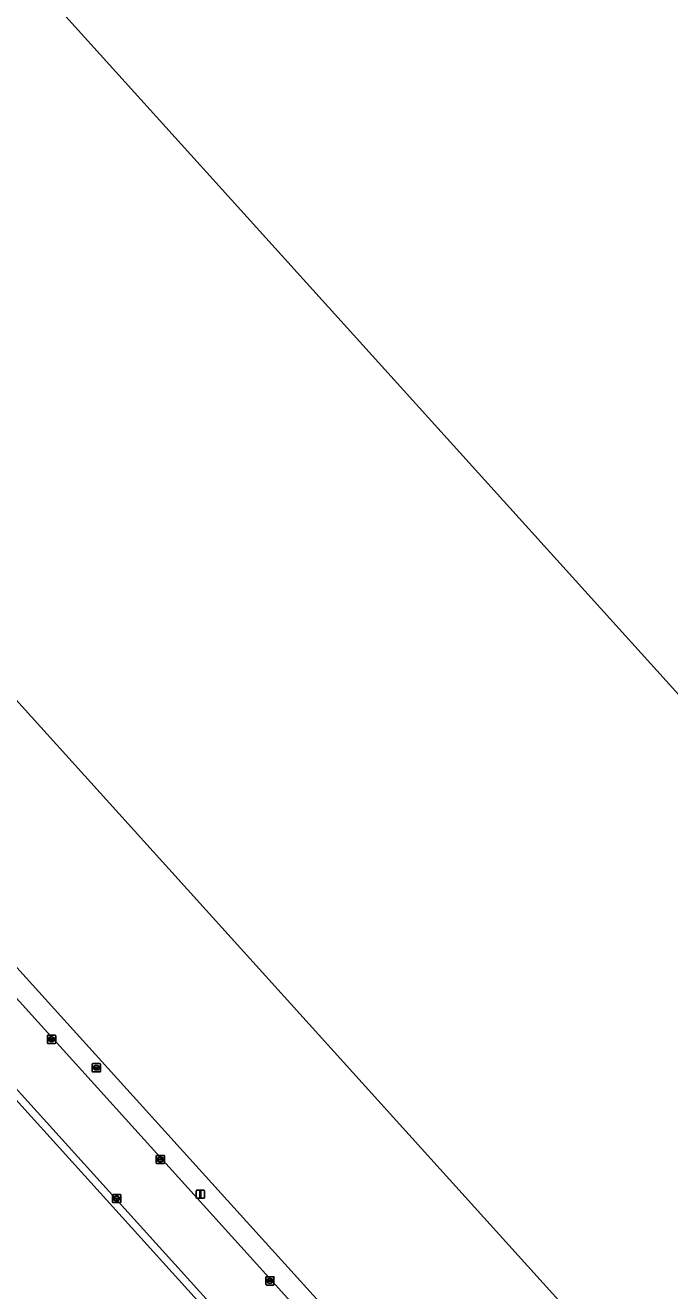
# Model space of a CAD drawing. Extents: x 156141 to 158132, y 385651 to 388333.
# Drawn here: x 156753.4 to 156832.1, y 387794.9 to 387949.4 of the extents above; entities that cross this region are included whole.
import ezdxf

# ---------------------------------------------------------------- set-up
doc = ezdxf.new("R2010")
doc.units = 0
for name, color, linetype in [('IMGEO_Brandkraan', 7, 'Continuous'), ('IMGEO_Erf', 7, 'Continuous'), ('IMGEO_Groenvoorziening', 7, 'Continuous'), ('IMGEO_Hek', 7, 'Continuous'), ('IMGEO_Kolk', 7, 'Continuous'), ('IMGEO_Lichtmast', 7, 'Continuous'), ('IMGEO_Pand', 7, 'Continuous'), ('IMGEO_Rijbaan_lokaal_gesloten', 7, 'Continuous')]:
    doc.layers.add(name, color=color, linetype=linetype)

msp = doc.modelspace()

# ---------------------------------------------------------------- linework, layer by layer
at = {"layer": 'IMGEO_Brandkraan'}
for p, q in [((156761.59, 387821.72), (156761.59, 387822.57)), ((156761.66, 387822.65), (156762.51, 387822.65)), ((156761.84, 387822.14), (156761.84, 387822.15)), ((156762.28, 387822.1), (156761.88, 387822.1)), ((156761.89, 387822.19), (156762.29, 387822.19)), ((156762.07, 387822.43), (156762.1, 387822.43)), ((156762.1, 387821.87), (156762.07, 387821.87)), ((156762.33, 387822.15), (156762.33, 387822.14)), ((156762.59, 387822.57), (156762.59, 387821.72)), ((156762.51, 387821.65), (156761.66, 387821.65))]:
    msp.add_line(p, q, dxfattribs=at)
for points in [[(156761.59, 387821.72), (156761.59, 387822.57)], [(156761.66, 387822.65), (156762.51, 387822.65)], [(156762.59, 387822.57), (156762.59, 387821.72)], [(156762.51, 387821.65), (156761.66, 387821.65)]]:
    msp.add_lwpolyline(points, dxfattribs=at)
for centre, radius, start, end in [((156761.66, 387822.57), 0.0765, 91.552, 178.448), ((156761.66, 387822.57), 0.0765, 91.552, 178.448), ((156761.89, 387822.15), 0.0403, 85.8775, 175.7526), ((156761.88, 387822.14), 0.0366, 178.938, 274.7102), ((156762.29, 387822.15), 0.043, 264.8664, 352.4533), ((156762.29, 387822.15), 0.0386, 1.7309, 96.639), ((156762.51, 387822.57), 0.0765, 1.552, 88.448), ((156762.51, 387822.57), 0.0765, 1.552, 88.448), ((156761.66, 387821.72), 0.0765, 181.552, 268.448), ((156761.66, 387821.72), 0.0765, 181.552, 268.448), ((156762.51, 387821.72), 0.0765, 271.552, 358.448), ((156762.51, 387821.72), 0.0765, 271.552, 358.448)]:
    msp.add_arc(centre, radius, start, end, dxfattribs=at)
for centre, major_axis, ratio, start_param, end_param in [((156762.07, 387822.15), (-0.387, 0.002), 0.722429, 4.712389, 7.853982), ((156762.1, 387822.15), (-0.39, 0.002), 0.717154, 1.570796, 4.712389)]:
    msp.add_ellipse(centre, major_axis=major_axis, ratio=ratio, start_param=start_param, end_param=end_param, dxfattribs=at)
at = {"layer": 'IMGEO_Erf'}
msp.add_lwpolyline([(156881.67, 387814.03), (156836.85, 387773.51), (156675.66, 387951.87), (156720.5, 387992.39)], close=True, dxfattribs=at)
for points in [[(156645.17, 387952.98), (156778.89, 387805.09), (156824.99, 387754.11), (156829.3, 387749.34), (156829.72, 387748.87), (156868.3, 387784.22), (156872.96, 387779.47), (156878.33, 387784.22)], [(156919.42, 387633.23), (156911.47, 387642.07), (156896.43, 387658.69), (156878.36, 387678.66), (156878.12, 387678.9), (156878, 387678.79), (156877.02, 387677.92), (156872.55, 387682.92), (156873.6, 387683.82), (156868.19, 387690), (156865.49, 387691.34), (156821.88, 387739.62), (156820.8, 387742.43), (156782.83, 387784.44), (156649.33, 387932.1)]]:
    msp.add_lwpolyline(points, dxfattribs=at)
at = {"layer": 'IMGEO_Groenvoorziening'}
for points in [[(156778.89, 387805.09), (156645.17, 387952.98), (156722.7, 388026.43), (156721.75, 388027.44), (156720.63, 388028.63), (156719.95, 388029.35), (156717.05, 388032.42), (156708.74, 388024.54), (156702.98, 388019.01), (156690.74, 388007.26), (156658.69, 387977.15), (156641.81, 387961.15), (156641.1, 387960.38)], [(156647.68, 387945.96), (156648.35, 387945.21), (156648.58, 387945.4), (156739.74, 387844.55), (156808.65, 387768.3), (156821.38, 387754.27), (156825.78, 387749.39), (156825.82, 387749.35)], [(156803.34, 387763.09), (156783.5, 387785.04), (156698.29, 387879.31), (156655.97, 387926.06), (156650.91, 387931.65), (156648.02, 387934.84), (156646.93, 387936.05), (156644.35, 387933.72), (156639.89, 387938.66), (156642.48, 387940.99), (156642.74, 387941.22)], [(156495.29, 387798.03), (156497.52, 387795.46), (156498.88, 387796.55), (156498.26, 387797.3), (156496.43, 387799.76), (156494.89, 387802.35), (156493.58, 387805.06), (156492.83, 387807.99), (156492.71, 387811.02), (156493.24, 387813.99), (156494.32, 387816.81), (156496.09, 387819.26), (156498.14, 387821.48), (156500.32, 387823.54), (156622.58, 387939.49), (156649.33, 387932.1), (156782.83, 387784.44), (156820.8, 387742.43), (156821.88, 387739.62), (156865.49, 387691.34), (156868.19, 387690), (156873.6, 387683.82), (156873.63, 387683.84)], [(156829.21, 387748.6), (156824.19, 387754.14), (156824.99, 387754.11), (156778.89, 387805.09)]]:
    msp.add_lwpolyline(points, dxfattribs=at)
at = {"layer": 'IMGEO_Hek'}
for points in [[(156824.99, 387754.11), (156778.89, 387805.09), (156645.17, 387952.98), (156722.7, 388026.43)], [(156649.33, 387932.1), (156782.83, 387784.44), (156820.8, 387742.43)]]:
    msp.add_lwpolyline(points, dxfattribs=at)
at = {"layer": 'IMGEO_Kolk'}
for p, q in [((156756.13, 387825.19), (156756.13, 387826.04)), ((156756.2, 387826.12), (156757.05, 387826.12)), ((156757.05, 387825.12), (156756.2, 387825.12)), ((156756.38, 387825.61), (156756.38, 387825.62)), ((156756.82, 387825.57), (156756.42, 387825.57)), ((156756.43, 387825.66), (156756.83, 387825.66)), ((156756.61, 387825.9), (156756.64, 387825.9)), ((156756.64, 387825.34), (156756.61, 387825.34)), ((156756.87, 387825.62), (156756.87, 387825.61)), ((156757.13, 387826.04), (156757.13, 387825.19)), ((156769.41, 387810.51), (156769.41, 387811.36)), ((156769.48, 387811.44), (156770.33, 387811.44)), ((156769.89, 387811.22), (156769.92, 387811.22)), ((156770.41, 387811.36), (156770.41, 387810.51)), ((156770.33, 387810.44), (156769.48, 387810.44)), ((156769.66, 387810.93), (156769.66, 387810.94)), ((156770.1, 387810.89), (156769.7, 387810.89)), ((156769.71, 387810.98), (156770.1, 387810.98)), ((156769.92, 387810.66), (156769.89, 387810.66)), ((156770.15, 387810.94), (156770.15, 387810.93)), ((156764.07, 387805.76), (156764.07, 387806.61)), ((156764.14, 387806.68), (156764.99, 387806.68)), ((156764.55, 387806.46), (156764.58, 387806.46)), ((156765.07, 387806.61), (156765.07, 387805.76)), ((156764.99, 387805.68), (156764.14, 387805.68)), ((156764.32, 387806.18), (156764.32, 387806.19)), ((156764.76, 387806.14), (156764.36, 387806.14)), ((156764.37, 387806.23), (156764.76, 387806.23)), ((156764.58, 387805.9), (156764.55, 387805.9)), ((156764.81, 387806.19), (156764.81, 387806.18)), ((156782.78, 387795.69), (156782.78, 387796.54)), ((156782.86, 387796.61), (156783.71, 387796.61)), ((156783.71, 387795.61), (156782.86, 387795.61)), ((156783.04, 387796.11), (156783.04, 387796.12)), ((156783.08, 387796.16), (156783.48, 387796.16)), ((156783.48, 387796.07), (156783.08, 387796.07)), ((156783.27, 387796.39), (156783.3, 387796.39)), ((156783.29, 387795.83), (156783.27, 387795.83)), ((156783.53, 387796.12), (156783.53, 387796.11)), ((156783.78, 387796.54), (156783.78, 387795.69))]:
    msp.add_line(p, q, dxfattribs=at)
for points in [[(156756.13, 387825.19), (156756.13, 387826.04)], [(156756.2, 387826.12), (156757.05, 387826.12)], [(156757.05, 387825.12), (156756.2, 387825.12)], [(156757.13, 387826.04), (156757.13, 387825.19)], [(156769.41, 387810.51), (156769.41, 387811.36)], [(156769.48, 387811.44), (156770.33, 387811.44)], [(156770.41, 387811.36), (156770.41, 387810.51)], [(156770.33, 387810.44), (156769.48, 387810.44)], [(156764.07, 387805.76), (156764.07, 387806.61)], [(156764.14, 387806.68), (156764.99, 387806.68)], [(156765.07, 387806.61), (156765.07, 387805.76)], [(156764.99, 387805.68), (156764.14, 387805.68)], [(156782.78, 387795.69), (156782.78, 387796.54)], [(156782.86, 387796.61), (156783.71, 387796.61)], [(156783.71, 387795.61), (156782.86, 387795.61)], [(156783.78, 387796.54), (156783.78, 387795.69)]]:
    msp.add_lwpolyline(points, dxfattribs=at)
for centre, radius, start, end in [((156756.2, 387826.04), 0.0765, 91.552, 178.448), ((156756.2, 387826.04), 0.0765, 91.552, 178.448), ((156756.2, 387825.19), 0.0765, 181.552, 268.448), ((156756.2, 387825.19), 0.0765, 181.552, 268.448), ((156756.43, 387825.62), 0.0403, 85.8775, 175.7526), ((156756.42, 387825.61), 0.0366, 178.938, 274.7102), ((156756.83, 387825.62), 0.043, 264.8664, 352.4533), ((156756.83, 387825.62), 0.0386, 1.7309, 96.639), ((156757.05, 387826.04), 0.0765, 1.552, 88.448), ((156757.05, 387826.04), 0.0765, 1.552, 88.448), ((156757.05, 387825.19), 0.0765, 271.552, 358.448), ((156757.05, 387825.19), 0.0765, 271.552, 358.448), ((156769.48, 387811.36), 0.0765, 91.552, 178.448), ((156769.48, 387811.36), 0.0765, 91.552, 178.448), ((156770.33, 387811.36), 0.0765, 1.552, 88.448), ((156770.33, 387811.36), 0.0765, 1.552, 88.448), ((156769.48, 387810.51), 0.0765, 181.552, 268.448), ((156769.48, 387810.51), 0.0765, 181.552, 268.448), ((156769.7, 387810.94), 0.0403, 85.8775, 175.7526), ((156769.7, 387810.93), 0.0366, 178.938, 274.7102), ((156770.11, 387810.94), 0.0386, 1.7309, 96.639), ((156770.11, 387810.94), 0.043, 264.8664, 352.4533), ((156770.33, 387810.51), 0.0765, 271.552, 358.448), ((156770.33, 387810.51), 0.0765, 271.552, 358.448), ((156764.14, 387806.61), 0.0765, 91.552, 178.448), ((156764.14, 387806.61), 0.0765, 91.552, 178.448), ((156764.99, 387806.61), 0.0765, 1.552, 88.448), ((156764.99, 387806.61), 0.0765, 1.552, 88.448), ((156764.14, 387805.76), 0.0765, 181.552, 268.448), ((156764.14, 387805.76), 0.0765, 181.552, 268.448), ((156764.36, 387806.19), 0.0403, 85.8775, 175.7526), ((156764.36, 387806.18), 0.0366, 178.938, 274.7102), ((156764.77, 387806.19), 0.0386, 1.7309, 96.639), ((156764.77, 387806.18), 0.043, 264.8664, 352.4533), ((156764.99, 387805.76), 0.0765, 271.552, 358.448), ((156764.99, 387805.76), 0.0765, 271.552, 358.448), ((156782.86, 387796.54), 0.0765, 91.552, 178.448), ((156782.86, 387796.54), 0.0765, 91.552, 178.448), ((156782.86, 387795.69), 0.0765, 181.552, 268.448), ((156782.86, 387795.69), 0.0765, 181.552, 268.448), ((156783.08, 387796.12), 0.0403, 85.8775, 175.7526), ((156783.08, 387796.11), 0.0366, 178.938, 274.7102), ((156783.49, 387796.12), 0.0386, 1.7309, 96.639), ((156783.48, 387796.11), 0.043, 264.8664, 352.4533), ((156783.71, 387796.54), 0.0765, 1.552, 88.448), ((156783.71, 387796.54), 0.0765, 1.552, 88.448), ((156783.71, 387795.69), 0.0765, 271.552, 358.448), ((156783.71, 387795.69), 0.0765, 271.552, 358.448)]:
    msp.add_arc(centre, radius, start, end, dxfattribs=at)
for centre, major_axis, ratio, start_param, end_param in [((156756.61, 387825.62), (-0.387, 0.002), 0.722429, 4.712389, 7.853982), ((156756.64, 387825.62), (-0.39, 0.002), 0.717154, 1.570796, 4.712389), ((156769.89, 387810.94), (-0.387, 0.002), 0.722429, 4.712389, 7.853982), ((156769.92, 387810.94), (-0.39, 0.002), 0.717154, 1.570796, 4.712389), ((156764.55, 387806.18), (-0.387, 0.002), 0.722429, 4.712389, 7.853982), ((156764.58, 387806.18), (-0.39, 0.002), 0.717154, 1.570796, 4.712389), ((156783.27, 387796.11), (-0.387, 0.002), 0.722429, 4.712389, 7.853982), ((156783.29, 387796.11), (-0.39, 0.002), 0.717154, 1.570796, 4.712389)]:
    msp.add_ellipse(centre, major_axis=major_axis, ratio=ratio, start_param=start_param, end_param=end_param, dxfattribs=at)
at = {"layer": 'IMGEO_Lichtmast'}
for p, q in [((156774.29, 387806.3), (156774.29, 387807.1)), ((156774.29, 387807.1), (156774.29, 387806.3)), ((156774.39, 387807.2), (156775.18, 387807.2)), ((156775.18, 387807.2), (156774.39, 387807.2)), ((156775.28, 387807.1), (156775.28, 387806.3)), ((156775.28, 387806.3), (156775.28, 387807.1)), ((156775.18, 387806.2), (156774.39, 387806.2)), ((156774.39, 387806.2), (156775.18, 387806.2))]:
    msp.add_line(p, q, dxfattribs=at)
msp.add_lwpolyline([(156774.71, 387807.08), (156774.86, 387807.08), (156774.86, 387806.33), (156774.71, 387806.33), (156774.71, 387807.08)], dxfattribs=at)
for centre, start, end in [((156774.39, 387807.1), 90, 180), ((156774.39, 387807.1), 90, 180), ((156775.18, 387807.1), 0, 90), ((156775.18, 387807.1), 360, 90), ((156774.39, 387806.3), 180, 270), ((156774.39, 387806.3), 180, 270), ((156775.18, 387806.3), 270, 0), ((156775.18, 387806.3), 270, 0)]:
    msp.add_arc(centre, 0.1, start, end, dxfattribs=at)
at = {"layer": 'IMGEO_Pand'}
msp.add_lwpolyline([(156881.67, 387814.03), (156720.5, 387992.39), (156675.66, 387951.87), (156836.85, 387773.51)], close=True, dxfattribs=at)
at = {"layer": 'IMGEO_Rijbaan_lokaal_gesloten'}
for points in [[(156655.97, 387926.06), (156698.29, 387879.31), (156783.5, 387785.04), (156803.34, 387763.09), (156821.43, 387743.06), (156822.11, 387741.2), (156834.27, 387727.75), (156866.96, 387691.61), (156868.77, 387690.71), (156870.79, 387688.47), (156872.8, 387686.26), (156873.71, 387685.26), (156877.78, 387680.74), (156879.48, 387678.85), (156879.51, 387678.82), (156880.18, 387678.09), (156887.41, 387670.09), (156891.14, 387665.97), (156922.53, 387631.25)], [(156951.88, 387610.01), (156938.71, 387624.57), (156937.16, 387626.24), (156936.96, 387626.04), (156932.39, 387631.1), (156927, 387637.04), (156927.24, 387637.26), (156926.56, 387638.02), (156850.92, 387721.63), (156846.89, 387726.04), (156846.68, 387725.85), (156833.36, 387740.58), (156825.56, 387749.2), (156825.78, 387749.39), (156821.38, 387754.27), (156808.65, 387768.3), (156739.74, 387844.55)]]:
    msp.add_lwpolyline(points, dxfattribs=at)

doc.saveas('drawing.dxf')
